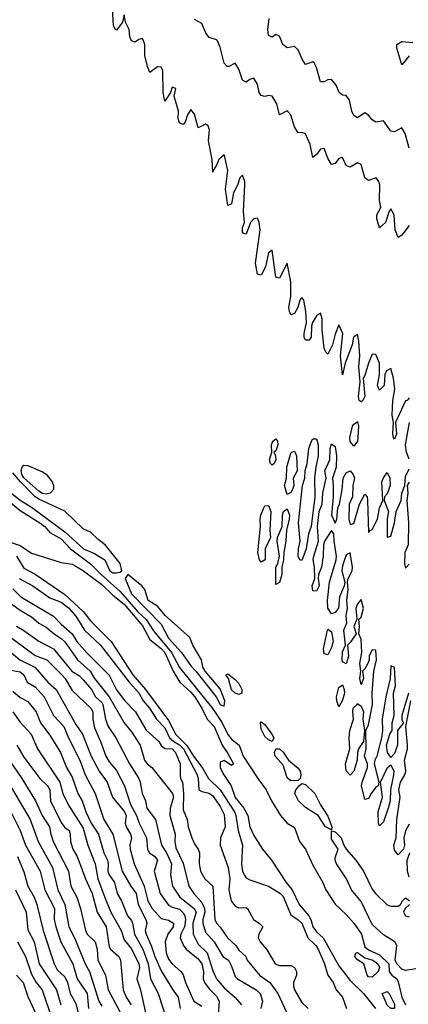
# Model space of a CAD drawing. Header units: metres. Extents: x -46681 to -43747, y -240911 to -237677.
# Tile 361 of 656: x -44745 to -44692, y -240306 to -240173. Entities that reach past the tile are written whole.
import ezdxf

# ---------------------------------------------------------------- set-up
doc = ezdxf.new("R2010")
doc.units = ezdxf.units.M
doc.layers.add('CONTOUR_INDEX', color=1, linetype='Continuous')
doc.layers.add('CONTOUR_INTER', color=3, linetype='Continuous')

msp = doc.modelspace()

# ---------------------------------------------------------------- linework, layer by layer
at = {"layer": 'CONTOUR_INDEX'}
for points, elevation in [([(-44692.1, -240178.06), (-44693.1, -240179.26), (-44693.78, -240177.02), (-44693.78, -240176.52), (-44693.1, -240176.15), (-44691.6, -240176.25)], 75), ([(-44744.74, -240248.52), (-44742.89, -240249.52), (-44740.6, -240251.13), (-44739.1, -240251.75), (-44738.1, -240252.51), (-44737.1, -240253.64), (-44735.95, -240255.52), (-44733.76, -240257.52), (-44729.89, -240262.52), (-44728.6, -240263.98), (-44728.01, -240265.02), (-44727.18, -240266.02), (-44726.21, -240267.52), (-44725.1, -240268.7), (-44724.48, -240270.02), (-44723.88, -240270.52), (-44723.1, -240270.96), (-44722.55, -240271.52), (-44720.74, -240275.02), (-44720.57, -240275.52), (-44720.5, -240277.02), (-44720.1, -240277.25), (-44719.1, -240277.51), (-44718.6, -240277.86), (-44717.6, -240279.28), (-44717.1, -240280.37), (-44716.97, -240282.02), (-44717.56, -240283.52), (-44717.62, -240284.52), (-44716.55, -240287.52), (-44716.34, -240289.02), (-44716.46, -240290.52), (-44716.12, -240292.02), (-44715.6, -240292.74), (-44715.1, -240292.96), (-44714.1, -240292.92), (-44713.95, -240293.02), (-44713.11, -240294.52), (-44712.35, -240295.02), (-44711.86, -240295.52), (-44712.41, -240296.52), (-44712.49, -240297.02), (-44712.23, -240297.52), (-44711.38, -240298.52), (-44710.22, -240300.52), (-44709.6, -240300.75), (-44708.1, -240300.75), (-44707.58, -240301.02), (-44707.33, -240301.52), (-44707.33, -240302.02), (-44707.71, -240303.02), (-44707.74, -240303.52), (-44707.59, -240304.02), (-44706.6, -240305.73), (-44705.76, -240306.52)], 75), ([(-44746.42, -240258.02), (-44744.66, -240259.52), (-44742.64, -240260.52), (-44740.89, -240262.52), (-44739.74, -240263.52), (-44737.1, -240268.21), (-44736.18, -240269.52), (-44735.05, -240272.52), (-44733.96, -240274.52), (-44732.86, -240276.02), (-44732.14, -240278.02), (-44730.52, -240280.02), (-44730.32, -240280.52), (-44730.44, -240281.52), (-44730.32, -240282.02), (-44729.71, -240283.02), (-44729.6, -240283.52), (-44729.8, -240284.52), (-44729.76, -240285.02), (-44729.21, -240287.02), (-44727.89, -240290.02), (-44727.38, -240292.02), (-44726.8, -240293.02), (-44725.6, -240294.41), (-44724.6, -240294.62), (-44723.94, -240295.02), (-44723.98, -240295.52), (-44724.69, -240296.52), (-44725.05, -240297.52), (-44724.92, -240299.02), (-44724.6, -240299.87), (-44724.11, -240300.52), (-44722.94, -240301.52), (-44722.6, -240302), (-44722.32, -240303.02), (-44721.19, -240305.52), (-44720.1, -240306.19)], 80), ([(-44747.83, -240270.52), (-44744.41, -240275.52), (-44742.55, -240278.52), (-44741.65, -240280.52), (-44740.65, -240282.02), (-44740.49, -240283.02), (-44740.17, -240284.02), (-44738.1, -240288.02), (-44737.78, -240290.02), (-44736.98, -240291.52), (-44736.46, -240293.02), (-44735.78, -240296.02), (-44735.57, -240296.52), (-44734.51, -240297.52), (-44734.23, -240298.52), (-44734.14, -240300.02), (-44733.11, -240302.02), (-44732.73, -240304.02), (-44731.14, -240307.02)], 85), ([(-44744.97, -240297.52), (-44743.89, -240299.52), (-44743.1, -240301.89), (-44742.47, -240303.02), (-44741.63, -240304.02), (-44740.3, -240308.02)], 90)]:
    msp.add_lwpolyline(points, dxfattribs=dict(at, elevation=elevation))
at = {"layer": 'CONTOUR_INTER'}
for points, elevation in [([(-44692.1, -240224.16), (-44692.39, -240224.52), (-44692.6, -240224.58), (-44693.97, -240227.52), (-44693.84, -240229.02), (-44694.1, -240229.75), (-44694.25, -240229.52), (-44694.31, -240229.02), (-44694.21, -240227.52), (-44694.39, -240226.52), (-44694.31, -240224.52), (-44694.03, -240223.02), (-44694.22, -240221.52), (-44694.6, -240220.23), (-44695.16, -240220.52), (-44695.4, -240221.02), (-44695.48, -240222.52), (-44696.1, -240223.13), (-44696.39, -240222.52), (-44696.1, -240221.02), (-44696.12, -240219.52), (-44696.6, -240218.35), (-44697.1, -240218.29), (-44697.62, -240219.52), (-44698.1, -240221.18), (-44698.34, -240221.52), (-44698.12, -240224.02), (-44698.36, -240224.52), (-44698.6, -240224.72), (-44698.85, -240224.52), (-44698.97, -240224.02), (-44698.74, -240222.02), (-44698.92, -240220.02), (-44698.77, -240218.52), (-44698.9, -240216.52), (-44699.1, -240215.64), (-44699.65, -240216.02), (-44699.83, -240217.02), (-44700.75, -240219.52), (-44701.1, -240221.08), (-44701.4, -240218.52), (-44701.09, -240215.52), (-44701.6, -240214.35), (-44702.1, -240215.59), (-44702.47, -240217.02), (-44703.1, -240218.29), (-44703.36, -240218.02), (-44703.6, -240217.47), (-44703.85, -240215.02), (-44703.86, -240213.52), (-44704.1, -240212.75), (-44704.6, -240213.14), (-44705.16, -240214.02), (-44705.3, -240214.52), (-44705.33, -240216.02), (-44705.6, -240216.39), (-44706.1, -240216.39), (-44706.3, -240216.02), (-44706.3, -240215.52), (-44705.96, -240214.02), (-44706.06, -240212.52), (-44706.32, -240211.02), (-44706.6, -240210.64), (-44706.89, -240211.02), (-44707.16, -240212.02), (-44707.6, -240212.81), (-44708.1, -240212.98), (-44708.27, -240212.52), (-44708.37, -240212.02), (-44708.1, -240210.52), (-44708.1, -240208.52), (-44708.57, -240206.02), (-44709.6, -240208.05), (-44710.1, -240207.89), (-44710.6, -240204.27), (-44711.1, -240204.61), (-44711.49, -240206.52), (-44712.1, -240207.66), (-44712.6, -240207.5), (-44712.85, -240206.02), (-44712.21, -240201.52), (-44712.34, -240200.52), (-44712.6, -240199.95), (-44713.1, -240200.04), (-44713.52, -240200.52), (-44714.1, -240202.12), (-44714.46, -240202.02), (-44714.6, -240201.85), (-44714.6, -240201.27), (-44714.34, -240200.52), (-44714.49, -240199.02), (-44714.29, -240195.52), (-44714.3, -240195.02), (-44714.6, -240194.17), (-44714.96, -240194.52), (-44715.29, -240195.52), (-44715.81, -240196.52), (-44716.1, -240198.03), (-44716.6, -240198.25), (-44716.91, -240196.02), (-44716.58, -240193.52), (-44717.04, -240191.52), (-44717.1, -240191.4), (-44717.8, -240192.02), (-44718.1, -240192.79), (-44718.58, -240193.52), (-44718.6, -240193.76), (-44718.68, -240192.02), (-44719.18, -240189.52), (-44719.08, -240188.02), (-44719.23, -240187.52), (-44719.6, -240187.27), (-44720.6, -240187.79), (-44721.1, -240185.93), (-44721.6, -240185.28), (-44722.02, -240186.02), (-44722.36, -240187.02), (-44722.6, -240187.31), (-44723.1, -240187.08), (-44723.27, -240186.52), (-44723.25, -240185.52), (-44723.83, -240183.52), (-44723.6, -240182.45), (-44724.1, -240182.29), (-44724.32, -240183.02), (-44725.1, -240184.19), (-44725.33, -240183.02), (-44725.35, -240180.02), (-44725.6, -240179.61), (-44726.1, -240179.54), (-44727.1, -240180.3), (-44727.44, -240179.52), (-44727.8, -240178.02), (-44727.79, -240176.52), (-44727.96, -240176.02), (-44728.1, -240175.72), (-44728.6, -240175.85), (-44729.1, -240176.2), (-44729.6, -240176.04), (-44729.83, -240175.52), (-44729.92, -240174.52), (-44730.39, -240173.52), (-44730.6, -240172.53), (-44730.82, -240173.52), (-44731.6, -240174.59), (-44731.73, -240174.52), (-44732, -240174.02), (-44732.2, -240171.02)], 72), ([(-44692.1, -240200.94), (-44693.1, -240202.24), (-44693.6, -240202.57), (-44693.99, -240201.52), (-44694.12, -240199.52), (-44694.6, -240198.68), (-44694.81, -240199.02), (-44695.29, -240200.52), (-44696.1, -240201.26), (-44696.49, -240200.02), (-44696.46, -240199.52), (-44695.96, -240198.52), (-44696.11, -240197.52), (-44696.06, -240195.52), (-44696.21, -240195.02), (-44696.56, -240194.52), (-44697.6, -240194.85), (-44698.1, -240194.52), (-44698.6, -240192.71), (-44699.1, -240192.47), (-44700.1, -240193.06), (-44700.21, -240193.02), (-44700.6, -240192.85), (-44701.1, -240191.77), (-44701.6, -240191.92), (-44702.1, -240192.59), (-44702.6, -240192.73), (-44703.1, -240191.85), (-44703.6, -240190.54), (-44704.1, -240190.63), (-44704.6, -240191.35), (-44705.1, -240191.76), (-44705.49, -240190.02), (-44706.1, -240188.6), (-44706.6, -240188.41), (-44707.1, -240188.44), (-44707.6, -240187.62), (-44708.1, -240186.02), (-44708.6, -240185.49), (-44709.6, -240186.03), (-44709.98, -240184.52), (-44710.6, -240183.51), (-44711.1, -240183.39), (-44711.6, -240183.55), (-44712.1, -240183.4), (-44712.34, -240183.02), (-44712.6, -240181.86), (-44713.1, -240181.09), (-44713.6, -240181.23), (-44714.1, -240181.59), (-44714.6, -240181.34), (-44715.1, -240179.85), (-44715.6, -240179.04), (-44716.47, -240179.52), (-44716.67, -240179.52), (-44717.1, -240179.05), (-44717.6, -240176.89), (-44718, -240176.02), (-44718.1, -240175.9), (-44719.1, -240175.61), (-44719.57, -240175.02), (-44720.1, -240173.69), (-44721.1, -240173.17)], 73), ([(-44692.1, -240190.51), (-44692.65, -240188.52), (-44693.1, -240187.78), (-44694.1, -240188.31), (-44694.6, -240188.24), (-44695.6, -240186.84), (-44696.6, -240187), (-44697.1, -240186.67), (-44697.6, -240186.04), (-44698.1, -240185.74), (-44699.1, -240186.42), (-44699.6, -240186.12), (-44699.84, -240185.52), (-44700.15, -240184.02), (-44700.6, -240183.43), (-44701.1, -240183.38), (-44701.57, -240183.02), (-44701.97, -240182.02), (-44702.6, -240181.26), (-44703.1, -240181.28), (-44703.6, -240181.57), (-44704.1, -240181.56), (-44704.6, -240179.62), (-44704.93, -240179.02), (-44705.1, -240178.87), (-44706.1, -240179.22), (-44706.55, -240178.52), (-44707.1, -240177.23), (-44707.6, -240176.79), (-44708.6, -240176.99), (-44709.17, -240176.52), (-44709.6, -240175.42), (-44710.1, -240175.2), (-44710.6, -240175.54), (-44711.1, -240175.3), (-44711.17, -240174.52), (-44711, -240173.02)], 74), ([(-44699.24, -240227.52), (-44699.1, -240227.38), (-44698.96, -240228.02), (-44699.04, -240229.52), (-44699.11, -240230.02), (-44699.6, -240230.7), (-44700.1, -240230.08), (-44700.13, -240229.52), (-44699.75, -240228.02), (-44699.6, -240227.72), (-44699.24, -240227.52)], 72), ([(-44692.1, -240232.46), (-44692.48, -240231.52), (-44692.62, -240230.52), (-44692.06, -240227.52)], 72), ([(-44710.53, -240230.02), (-44710.1, -240229.71), (-44709.87, -240230.02), (-44709.84, -240230.52), (-44710.1, -240231.33), (-44710.4, -240231.52), (-44710.17, -240232.02), (-44710.1, -240232.54), (-44710.32, -240233.02), (-44710.6, -240233.27), (-44710.85, -240233.02), (-44710.95, -240232.52), (-44710.63, -240231.52), (-44710.71, -240230.52), (-44710.53, -240230.02)], 72), ([(-44705.28, -240230.02), (-44705.1, -240229.73), (-44704.6, -240229.72), (-44704.4, -240230.52), (-44704.38, -240232.02), (-44704.71, -240233.52), (-44704.88, -240235.02), (-44704.84, -240237.52), (-44705.34, -240241.52), (-44705.7, -240242.52), (-44706.02, -240244.52), (-44706.6, -240246.1), (-44706.85, -240246.02), (-44707.08, -240245.52), (-44707.03, -240244.52), (-44706.82, -240243.52), (-44707.06, -240241.02), (-44706.5, -240236.02), (-44706.2, -240235.02), (-44706.15, -240234.02), (-44705.89, -240233.02), (-44705.66, -240231.02), (-44705.28, -240230.02)], 72), ([(-44692.19, -240264.02), (-44693.12, -240267.02), (-44693.1, -240267.62), (-44692.9, -240268.02), (-44693.67, -240269.02), (-44693.69, -240271.02), (-44694.1, -240272.13), (-44694.6, -240272.67), (-44695.03, -240272.02), (-44695.16, -240271.02), (-44694.72, -240269.52), (-44694.42, -240269.02), (-44694.43, -240268.02), (-44694.16, -240267.02), (-44694.23, -240264.02), (-44693.96, -240263.02), (-44694.1, -240260.55), (-44694.6, -240260.31), (-44694.68, -240262.02), (-44695.26, -240264.52), (-44695.74, -240267.52), (-44695.72, -240269.02), (-44695.85, -240270.02), (-44696.46, -240272.52), (-44696.74, -240273.02), (-44696.82, -240273.52), (-44696.19, -240276.02), (-44696.3, -240276.52), (-44696.6, -240276.67), (-44697.26, -240277.52), (-44697.6, -240278.22), (-44698.1, -240278.36), (-44698.53, -240276.52), (-44698.46, -240276.02), (-44697.74, -240274.02), (-44697.76, -240273.52), (-44698.16, -240272.52), (-44697.93, -240271.52), (-44697.97, -240269.02), (-44697.6, -240268.27), (-44697.07, -240265.52), (-44697.1, -240264.02), (-44696.9, -240261.02), (-44696.53, -240259.52), (-44696.6, -240258.19), (-44697.1, -240258.18), (-44697.51, -240259.02), (-44697.51, -240259.52), (-44697.68, -240260.02), (-44698.1, -240260.73), (-44698.42, -240261.02), (-44698.26, -240262.02), (-44698.6, -240262.83), (-44698.77, -240262.02), (-44698.63, -240261.02), (-44698.76, -240260.02), (-44698.5, -240258.52), (-44698.6, -240256.72), (-44698.89, -240256.02), (-44698.81, -240255.02), (-44698.9, -240254.02), (-44698.6, -240253.77), (-44698.26, -240252.52), (-44698.6, -240251.38), (-44699.1, -240251.95), (-44699.3, -240252.52), (-44699.16, -240254.02), (-44699.6, -240255.02), (-44699.29, -240256.02), (-44700.1, -240257.18), (-44700.46, -240257.52), (-44700.29, -240259.02), (-44700.6, -240260.06), (-44701.1, -240259.8), (-44701.14, -240259.52), (-44701.1, -240258.44), (-44700.7, -240257.52), (-44700.95, -240255.52), (-44700.52, -240254.52), (-44700.62, -240253.52), (-44700.42, -240252.52), (-44700.53, -240251.52), (-44700.35, -240250.02), (-44700.43, -240249.02), (-44700.36, -240248.52), (-44699.79, -240247.52), (-44699.76, -240247.02), (-44700.1, -240245.08), (-44700.6, -240245.34), (-44701.1, -240246.84), (-44701.19, -240247.52), (-44700.82, -240249.02), (-44700.91, -240249.52), (-44701.54, -240251.02), (-44701.67, -240252.52), (-44702.1, -240253.14), (-44702.6, -240253.31), (-44703.11, -240252.52), (-44703.13, -240251.52), (-44702.85, -240249.02), (-44701.96, -240246.02), (-44701.92, -240245.52), (-44702.26, -240243.52), (-44702.3, -240242.52), (-44702.6, -240242.05), (-44703.54, -240243.52), (-44703.67, -240244.02), (-44703.71, -240245.52), (-44703.94, -240247.02), (-44704.35, -240248.02), (-44704.4, -240248.52), (-44704.25, -240249.52), (-44704.6, -240250.23), (-44705.1, -240250.19), (-44705.22, -240249.52), (-44704.83, -240248.52), (-44704.87, -240247.02), (-44705.06, -240246.02), (-44705, -240245.52), (-44704.36, -240243.52), (-44704.47, -240241.52), (-44704.27, -240239.52), (-44703.86, -240238.52), (-44703.75, -240237.02), (-44703.34, -240235.02), (-44703.52, -240234.02), (-44702.83, -240232.52), (-44702.8, -240231.02), (-44702.6, -240230.38), (-44702.1, -240230.75), (-44701.94, -240232.02), (-44701.96, -240233.52), (-44702.48, -240235.02), (-44702.36, -240236.02), (-44702.38, -240237.52), (-44702.61, -240240.02), (-44702.1, -240241.08), (-44701.87, -240240.52), (-44701.73, -240239.02), (-44701.5, -240238.52), (-44701.15, -240236.52), (-44701.04, -240235.02), (-44700.6, -240234.29), (-44700.1, -240234.04), (-44699.66, -240234.52), (-44699.51, -240235.02), (-44699.72, -240236.02), (-44699.76, -240237.52), (-44700.2, -240238.52), (-44700.25, -240240.52), (-44700.1, -240241.27), (-44699.6, -240241.12), (-44698.84, -240238.52), (-44698.1, -240237.16), (-44697.79, -240237.52), (-44697.72, -240238.02), (-44697.6, -240242.32), (-44697.35, -240242.02), (-44697.1, -240241.94), (-44696.39, -240240.52), (-44696.11, -240239.02), (-44695.69, -240238.02), (-44695.8, -240235.52), (-44695.6, -240234.95), (-44695.1, -240234.23), (-44694.72, -240235.02), (-44694.66, -240236.02), (-44695.1, -240237.11), (-44695.44, -240237.52), (-44695.48, -240238.02), (-44694.92, -240239.52), (-44695.1, -240240.52), (-44695.1, -240242.98), (-44694.6, -240242.83), (-44694.11, -240241.02), (-44693.87, -240239.52), (-44693.21, -240238.02), (-44693.1, -240237.02), (-44692.7, -240236.02), (-44692.6, -240234.79), (-44692.1, -240233.77)], 72), ([(-44707.95, -240231.52), (-44707.6, -240231.36), (-44707.33, -240232.02), (-44707.21, -240234.02), (-44707.78, -240235.02), (-44707.7, -240236.02), (-44707.87, -240236.52), (-44708.1, -240236.94), (-44708.6, -240237.23), (-44708.93, -240236.02), (-44708.69, -240235.02), (-44708.61, -240233.52), (-44708.1, -240231.65), (-44707.95, -240231.52)], 72), ([(-44744.33, -240233.52), (-44744.1, -240233.26), (-44743.6, -240233.29), (-44741.6, -240234.14), (-44741.1, -240234.46), (-44740.29, -240235.52), (-44740.11, -240236.02), (-44740.12, -240236.52), (-44740.57, -240237.02), (-44741.1, -240237.15), (-44741.6, -240237.08), (-44742.1, -240236.77), (-44744.1, -240234.97), (-44744.37, -240234.52), (-44744.46, -240234.02), (-44744.33, -240233.52)], 72), ([(-44749.6, -240234.08), (-44744.6, -240238), (-44743.1, -240238.91), (-44738.6, -240242.23), (-44736.06, -240244.52), (-44734.6, -240245.18), (-44733.2, -240246.02), (-44732.51, -240247.52), (-44732.1, -240247.76), (-44731.6, -240247.79), (-44731.1, -240247.7), (-44730.88, -240247.52), (-44731.1, -240246.51), (-44733.1, -240244.03), (-44734.1, -240243.29), (-44735.1, -240242.28), (-44736.1, -240241.85), (-44738.6, -240239.44), (-44742.1, -240237.84), (-44742.57, -240237.52), (-44744.58, -240235.52), (-44745.6, -240234.29)], 71), ([(-44692.1, -240235.57), (-44692.39, -240236.02), (-44692.29, -240237.02), (-44692.44, -240238.02), (-44692.2, -240241.02), (-44692.27, -240244.02), (-44692.71, -240245.02), (-44692.73, -240246.52), (-44692.6, -240247.17), (-44692.1, -240246.6)], 72), ([(-44748.1, -240236.48), (-44744.6, -240239.38), (-44741.96, -240241.02), (-44741.3, -240241.52), (-44740.6, -240242.32), (-44739.1, -240243.21), (-44737.81, -240244.52), (-44735.1, -240246.57), (-44733.68, -240248.02), (-44731.1, -240250.28), (-44728.74, -240253.02), (-44727.6, -240254.05), (-44726.6, -240255.6), (-44724.17, -240258.52), (-44723.1, -240260.55), (-44718.6, -240266.13), (-44717.35, -240268.02), (-44716.6, -240269.6), (-44716.1, -240270.23), (-44715.06, -240271.02), (-44714.53, -240272.52), (-44712.55, -240275.52), (-44711.41, -240277.02), (-44710.7, -240278.52), (-44709.46, -240280.52), (-44708.6, -240281.55), (-44707.6, -240282.1), (-44706.93, -240284.02), (-44706.1, -240285.03), (-44705.1, -240287.18), (-44703.77, -240289.52), (-44703.37, -240290.52), (-44702.1, -240292.46), (-44700.6, -240293.86), (-44699.58, -240295.02), (-44698.56, -240296.52), (-44698.1, -240298.19), (-44697.6, -240298.6), (-44696.1, -240299.28), (-44694.84, -240300.52), (-44694.82, -240301.52), (-44694.47, -240302.02), (-44693.8, -240302.52), (-44693.6, -240302.93), (-44693.11, -240305.02), (-44692.61, -240306.02)], 72), ([(-44711.71, -240239.02), (-44711.6, -240238.74), (-44711.1, -240238.7), (-44710.77, -240239.52), (-44710.91, -240242.02), (-44710.84, -240243.02), (-44711.53, -240244.52), (-44711.53, -240246.02), (-44712.1, -240246.33), (-44712.32, -240246.02), (-44712.52, -240245.02), (-44712.18, -240241.52), (-44712.23, -240240.52), (-44712.14, -240240.02), (-44711.71, -240239.02)], 72), ([(-44709.07, -240239.52), (-44708.6, -240239.16), (-44708.27, -240240.02), (-44708.31, -240240.52), (-44708.68, -240242.02), (-44708.78, -240243.52), (-44709.05, -240245.02), (-44709.06, -240246.02), (-44709.28, -240247.02), (-44709.28, -240248.02), (-44709.6, -240249.07), (-44710.1, -240249.36), (-44710.11, -240247.02), (-44709.85, -240246.52), (-44709.63, -240245.52), (-44709.93, -240243.52), (-44709.89, -240243.02), (-44709.24, -240241.52), (-44709.22, -240240.02), (-44709.07, -240239.52)], 72), ([(-44746.36, -240243.52), (-44744.6, -240244.1), (-44743.1, -240245.14), (-44739.1, -240246.38), (-44737.6, -240246.6), (-44737.1, -240246.9), (-44736.05, -240247.52), (-44733.6, -240249.33), (-44732.1, -240250.8), (-44730.6, -240251.99), (-44728.1, -240254.92), (-44727.1, -240256.79), (-44725.6, -240257.98), (-44725.1, -240258.54), (-44723.95, -240261.02), (-44723.07, -240262.52), (-44721.6, -240263.85), (-44721.1, -240264.45), (-44720.09, -240266.02), (-44719.36, -240267.52), (-44718.43, -240268.52), (-44717.36, -240271.02), (-44716.6, -240272.12), (-44715.84, -240273.52), (-44716.1, -240273.77), (-44717.1, -240273.08), (-44717.6, -240273.33), (-44717.6, -240274.08), (-44717.13, -240275.02), (-44716.14, -240276.52), (-44715.6, -240278.09), (-44714.41, -240279.52), (-44713.9, -240280.52), (-44713.64, -240282.02), (-44713.1, -240283.18), (-44711.93, -240285.02), (-44710.68, -240286.52), (-44708.73, -240289.52), (-44707.9, -240290.52), (-44706.96, -240292.52), (-44705.67, -240294.02), (-44705.39, -240294.52), (-44705.1, -240295.52), (-44704.6, -240296.21), (-44703.73, -240297.02), (-44701.6, -240300.77), (-44700.1, -240302.76), (-44698.28, -240304.52), (-44696.67, -240306.52)], 73), ([(-44745.1, -240245.55), (-44744.1, -240247.15), (-44742.6, -240247.97), (-44738.6, -240250.71), (-44736.1, -240252.97), (-44735.1, -240254.25), (-44732.34, -240257.02), (-44729.4, -240261.52), (-44727.69, -240263.52), (-44724.6, -240267.68), (-44723.6, -240269.6), (-44722.1, -240271.06), (-44721.2, -240272.52), (-44720.04, -240274.02), (-44719.18, -240275.52), (-44717.61, -240277.02), (-44715.71, -240280.02), (-44715.51, -240280.52), (-44715.19, -240282.52), (-44714.6, -240284.52), (-44714.75, -240287.02), (-44714.63, -240288.02), (-44714.38, -240288.52), (-44714.1, -240288.89), (-44713.6, -240289.18), (-44711.1, -240290.03), (-44709.47, -240291.02), (-44709.1, -240291.44), (-44708.1, -240293.91), (-44707.1, -240294.55), (-44706.62, -240295.02), (-44705.79, -240297.02), (-44704.73, -240298.02), (-44704.39, -240298.52), (-44703.56, -240300.52), (-44703.1, -240302.02), (-44702.36, -240303.02), (-44701.95, -240304.02), (-44701.1, -240304.98), (-44700.57, -240306.52)], 74), ([(-44730.1, -240248.02), (-44730.45, -240248.52), (-44729.6, -240250.6), (-44725.6, -240254.68), (-44724.6, -240256.57), (-44722.83, -240258.52), (-44721.6, -240260.33), (-44720.92, -240261.02), (-44718.16, -240264.52), (-44717.6, -240265.53), (-44717.1, -240265.77), (-44717.01, -240265.02), (-44717.6, -240263.4), (-44719.65, -240261.02), (-44719.96, -240260.52), (-44720.14, -240259.52), (-44721.33, -240257.52), (-44721.72, -240256.52), (-44725.05, -240253.52), (-44726.1, -240252.28), (-44727.33, -240251.52), (-44727.77, -240250.02), (-44728.21, -240249.52), (-44730.1, -240248.02)], 71), ([(-44745.6, -240249.92), (-44744.52, -240251.02), (-44740.1, -240253.61), (-44739.1, -240254.71), (-44737.61, -240256.02), (-44736.96, -240257.02), (-44735.6, -240258.58), (-44732.6, -240261.57), (-44731.6, -240263.54), (-44730.49, -240265.02), (-44729.06, -240266.52), (-44727.6, -240268.98), (-44725.91, -240270.52), (-44725.6, -240271.08), (-44725.1, -240271.47), (-44724.1, -240271.52), (-44723.63, -240272.02), (-44723, -240273.52), (-44723.03, -240275.02), (-44722.96, -240275.52), (-44722.69, -240276.02), (-44722.56, -240277.52), (-44722.6, -240279.74), (-44722.09, -240281.02), (-44721.94, -240282.02), (-44721.45, -240283.52), (-44721.1, -240284.33), (-44720.57, -240285.02), (-44720.43, -240285.52), (-44720.47, -240287.02), (-44720.29, -240288.02), (-44719.71, -240289.02), (-44718.62, -240290.02), (-44718.34, -240294.52), (-44718.13, -240295.02), (-44717.6, -240295.56), (-44716.65, -240297.02), (-44715.52, -240298.02), (-44715.1, -240298.66), (-44714.17, -240299.52), (-44713.96, -240300.02), (-44712.31, -240302.02), (-44710.94, -240303.02), (-44709.86, -240304.52), (-44708.46, -240307.52)], 76), ([(-44746.6, -240251.39), (-44744.6, -240252.83), (-44743.1, -240253.7), (-44742.1, -240254.55), (-44741.1, -240255.09), (-44740.02, -240256.02), (-44739.1, -240256.63), (-44738.6, -240257.08), (-44736.89, -240259.52), (-44735.16, -240261.02), (-44734.57, -240262.02), (-44732.61, -240264.52), (-44730.6, -240268.01), (-44729.6, -240269.23), (-44728.43, -240271.02), (-44727.85, -240273.02), (-44727.48, -240273.52), (-44726.83, -240274.02), (-44724.06, -240277.52), (-44723.94, -240278.02), (-44724.39, -240279.52), (-44724.41, -240280.52), (-44723.68, -240283.02), (-44723.72, -240284.02), (-44723.6, -240284.84), (-44722.6, -240286.93), (-44721.85, -240290.02), (-44721.17, -240291.02), (-44720.1, -240292.24), (-44719.75, -240293.02), (-44719.69, -240293.52), (-44719.95, -240294.52), (-44719.96, -240295.02), (-44719.6, -240296.23), (-44718.43, -240297.52), (-44717.25, -240299.52), (-44716.52, -240300.02), (-44716.1, -240300.81), (-44715.6, -240302.21), (-44715.28, -240302.52), (-44712.75, -240304.02), (-44712.24, -240304.52), (-44711.9, -240305.52), (-44712.13, -240306.52)], 77), ([(-44745.1, -240254.97), (-44744.1, -240255.54), (-44742.1, -240256.97), (-44740.1, -240258.02), (-44737.65, -240261.02), (-44736.6, -240261.65), (-44736.1, -240262.2), (-44735, -240263.52), (-44734.45, -240264.52), (-44733.6, -240265.25), (-44733.44, -240265.52), (-44733.1, -240267.49), (-44732.72, -240268.52), (-44731.69, -240270.02), (-44729.87, -240273.52), (-44728.6, -240275.52), (-44728.4, -240276.02), (-44728.16, -240277.52), (-44727.69, -240278.52), (-44727.54, -240279.52), (-44726.36, -240281.02), (-44725.52, -240284.52), (-44724.85, -240285.52), (-44724.18, -240287.02), (-44724.32, -240288.52), (-44724.07, -240290.02), (-44723.06, -240291.52), (-44721.11, -240293.02), (-44720.87, -240293.52), (-44721.32, -240295.02), (-44721.25, -240296.52), (-44720.6, -240297.84), (-44719.37, -240299.02), (-44718.6, -240301.45), (-44718.1, -240302.52), (-44717.1, -240303.72), (-44715.6, -240305.05), (-44714.76, -240306.02)], 78), ([(-44746.6, -240255.96), (-44742.6, -240258.93), (-44741.01, -240259.52), (-44738.98, -240261.52), (-44738.54, -240262.02), (-44737.6, -240263.65), (-44735.06, -240266.02), (-44734.82, -240266.52), (-44734.82, -240267.52), (-44734.6, -240268.69), (-44733.75, -240270.52), (-44733.03, -240272.52), (-44732.6, -240273.27), (-44731.6, -240274.42), (-44730.53, -240276.52), (-44729.73, -240279.02), (-44728.92, -240280.52), (-44728.55, -240281.52), (-44727.56, -240283.52), (-44727.43, -240285.02), (-44727.17, -240285.52), (-44726.42, -240286.02), (-44726.09, -240286.52), (-44726.55, -240288.02), (-44725.7, -240291.02), (-44724.6, -240292.59), (-44724.1, -240292.88), (-44723.1, -240293.14), (-44722.6, -240293.62), (-44722.39, -240294.02), (-44722.32, -240294.52), (-44722.43, -240295.52), (-44722.94, -240296.52), (-44723.01, -240297.02), (-44722.58, -240298.02), (-44722.21, -240298.52), (-44720.6, -240299.82), (-44720.1, -240300.52), (-44719.88, -240301.52), (-44719.92, -240302.52), (-44719.75, -240303.02), (-44719.1, -240303.88), (-44718.1, -240304.85), (-44717.76, -240305.52), (-44717.88, -240307.52)], 79), ([(-44703.15, -240255.52), (-44703.1, -240255.38), (-44702.6, -240255.74), (-44702.39, -240257.02), (-44702.6, -240257.86), (-44703.1, -240258.85), (-44703.6, -240258.69), (-44703.68, -240258.02), (-44703.15, -240255.52)], 72), ([(-44746.1, -240260.85), (-44744.6, -240261.15), (-44744.12, -240261.52), (-44743.65, -240262.52), (-44742.6, -240263.14), (-44741.38, -240264.52), (-44740.12, -240267.02), (-44738.72, -240268.52), (-44738.1, -240270.01), (-44736.54, -240273.02), (-44735.84, -240275.02), (-44734.5, -240277.52), (-44733.34, -240281.02), (-44732.1, -240283.02), (-44730.86, -240288.02), (-44729.7, -240290.02), (-44728.97, -240291.02), (-44728.69, -240292.52), (-44727.66, -240294.52), (-44727.54, -240295.02), (-44727.73, -240296.02), (-44727.63, -240296.52), (-44726.93, -240298.02), (-44726.44, -240299.52), (-44725.6, -240301.44), (-44724.02, -240304.02), (-44723.27, -240305.02), (-44723, -240306.52)], 81), ([(-44716.87, -240261.52), (-44716.6, -240261.42), (-44715.6, -240262.15), (-44715.1, -240262.71), (-44714.7, -240263.52), (-44714.71, -240264.02), (-44715.1, -240264.19), (-44715.6, -240264.01), (-44716.1, -240263.55), (-44716.49, -240262.02), (-44716.87, -240261.52)], 72), ([(-44701.28, -240263.02), (-44701.1, -240262.86), (-44700.88, -240263.52), (-44700.86, -240264.02), (-44701.1, -240264.97), (-44701.6, -240265.84), (-44701.89, -240265.02), (-44701.91, -240264.52), (-44701.6, -240263.23), (-44701.28, -240263.02)], 72), ([(-44745.6, -240263.72), (-44744.6, -240264.57), (-44743.6, -240265.13), (-44742.44, -240266.52), (-44741.88, -240268.02), (-44740.6, -240269.68), (-44739.16, -240272.02), (-44738.34, -240274.02), (-44737.6, -240275.32), (-44736.83, -240277.52), (-44736.25, -240278.52), (-44735.76, -240280.02), (-44735.04, -240281.52), (-44734.05, -240283.02), (-44733.33, -240285.52), (-44732.84, -240286.52), (-44732.73, -240287.02), (-44732.77, -240288.02), (-44732.62, -240288.52), (-44731.87, -240289.52), (-44731.53, -240291.02), (-44730.96, -240292.02), (-44730.11, -240294.02), (-44729.6, -240294.67), (-44729.44, -240295.02), (-44729.19, -240296.52), (-44728.06, -240298.52), (-44727.35, -240300.52), (-44727.02, -240302.52), (-44726, -240304.52), (-44724.21, -240310.02)], 82), ([(-44699.14, -240265.52), (-44699.1, -240265.41), (-44698.6, -240265.77), (-44698.27, -240266.52), (-44698.39, -240267.52), (-44698.16, -240269.02), (-44698.22, -240270.02), (-44698.3, -240270.52), (-44698.97, -240271.52), (-44699.11, -240272.02), (-44699.12, -240273.02), (-44699.57, -240274.52), (-44700.1, -240275.07), (-44700.6, -240274.5), (-44700.7, -240273.52), (-44700.13, -240271.52), (-44700.23, -240270.02), (-44700.13, -240269.02), (-44699.65, -240267.52), (-44699.74, -240266.52), (-44699.66, -240266.02), (-44699.14, -240265.52)], 72), ([(-44692.1, -240281.66), (-44692.6, -240282.59), (-44692.85, -240283.52), (-44692.76, -240284.52), (-44692.89, -240285.02), (-44693.6, -240285.81), (-44694.1, -240285.17), (-44694.18, -240284.52), (-44693.86, -240283.52), (-44693.78, -240281.02), (-44693.32, -240278.02), (-44693.52, -240277.02), (-44693.27, -240276.02), (-44692.68, -240275.02), (-44692.58, -240274.52), (-44692.73, -240273.02), (-44692.35, -240271.52), (-44692.35, -240271.02), (-44692.57, -240268.52), (-44691.9, -240265.02)], 72), ([(-44745.6, -240266.53), (-44744.6, -240267.93), (-44743.13, -240269.52), (-44742.26, -240271.52), (-44739.28, -240276.02), (-44738.85, -240277.52), (-44738.1, -240279.09), (-44736.1, -240282.21), (-44735.49, -240284.52), (-44734.48, -240287.02), (-44734.13, -240289.02), (-44733.1, -240291.79), (-44732.36, -240293.52), (-44730.97, -240296.02), (-44730.6, -240297.25), (-44729.6, -240298.49), (-44728.58, -240300.52), (-44728.5, -240301.02), (-44728.86, -240302.52), (-44728.38, -240304.02), (-44727.6, -240307.53)], 83), ([(-44712.18, -240268.02), (-44712.1, -240267.89), (-44711.6, -240268.25), (-44710.67, -240269.52), (-44710.4, -240270.02), (-44710.59, -240270.52), (-44711.1, -240270.29), (-44711.6, -240269.83), (-44712.1, -240268.86), (-44712.18, -240268.02)], 72), ([(-44745.05, -240271.02), (-44744.1, -240272.62), (-44741.96, -240275.52), (-44740.92, -240276.52), (-44740.61, -240277.02), (-44740.52, -240278.52), (-44739.02, -240281.52), (-44738.6, -240282.1), (-44738.02, -240282.52), (-44737.85, -240283.02), (-44737.83, -240284.02), (-44737.49, -240285.02), (-44736.91, -240286.02), (-44735.81, -240289.02), (-44734.88, -240291.02), (-44734.2, -240293.52), (-44732.99, -240295.52), (-44732.6, -240298.21), (-44732.44, -240298.52), (-44731.3, -240299.52), (-44731.06, -240300.02), (-44730.71, -240304.02), (-44730.31, -240305.02), (-44729.62, -240306.02)], 84), ([(-44710.12, -240271.52), (-44709.6, -240271.49), (-44709.1, -240271.96), (-44708.39, -240273.02), (-44707.1, -240274.1), (-44706.82, -240274.52), (-44706.74, -240275.02), (-44706.84, -240275.52), (-44707.1, -240275.79), (-44708.1, -240275.81), (-44708.6, -240275.42), (-44709.1, -240273.73), (-44710.18, -240272.52), (-44710.3, -240272.02), (-44710.12, -240271.52)], 72), ([(-44695.06, -240274.02), (-44694.6, -240273.69), (-44694.2, -240274.52), (-44694.21, -240275.02), (-44694.65, -240277.02), (-44694.7, -240278.52), (-44694.94, -240279.52), (-44695.6, -240281.36), (-44696.1, -240281.88), (-44696.27, -240281.52), (-44696.31, -240280.02), (-44695.73, -240278.02), (-44695.98, -240276.02), (-44695.06, -240274.02)], 72), ([(-44746.25, -240276.02), (-44743.28, -240281.02), (-44742.19, -240284.02), (-44740.27, -240287.52), (-44739.51, -240290.52), (-44738.6, -240292.52), (-44738.04, -240295.52), (-44737.27, -240297.02), (-44735.84, -240300.52), (-44735.27, -240301.52), (-44734.01, -240305.52), (-44733.6, -240306.2)], 86), ([(-44706.97, -240276.52), (-44706.6, -240276.18), (-44706.1, -240276.33), (-44704.86, -240277.52), (-44704.1, -240279.08), (-44703.1, -240280.59), (-44702.56, -240282.02), (-44702.6, -240282.42), (-44703.41, -240282.02), (-44704.41, -240280.52), (-44706.1, -240279.41), (-44707.03, -240278.52), (-44707.54, -240277.52), (-44707.43, -240277.02), (-44706.97, -240276.52)], 72), ([(-44745.89, -240280.02), (-44744.6, -240282.52), (-44743.91, -240284.52), (-44741.91, -240288.02), (-44741.29, -240290.52), (-44739.96, -240293.02), (-44740.01, -240294.52), (-44739.81, -240295.52), (-44739.11, -240297.52), (-44737.49, -240300.52), (-44736.91, -240302.52), (-44735.59, -240304.52), (-44735.38, -240306.52)], 87), ([(-44690.1, -240300.98), (-44692.6, -240301.42), (-44693.1, -240301.23), (-44693.79, -240300.52), (-44694, -240300.02), (-44693.79, -240298.02), (-44694.05, -240297.52), (-44695.6, -240296.61), (-44697.1, -240295.2), (-44698.6, -240292.08), (-44699.88, -240290.52), (-44700.57, -240289.02), (-44701.91, -240287.02), (-44702.12, -240286.52), (-44702.1, -240286.23), (-44701.7, -240285.02), (-44702.6, -240283.71), (-44702.6, -240282.59), (-44702.1, -240282.69), (-44701.29, -240283.52), (-44700.92, -240284.52), (-44700.6, -240285.02), (-44699.3, -240286.52), (-44698.26, -240288.02), (-44697.1, -240290.45), (-44696.67, -240291.02), (-44695.1, -240292.55), (-44694.6, -240292.73), (-44693.6, -240292.73), (-44693.28, -240292.52), (-44693.03, -240292.02), (-44692.6, -240291.6), (-44692.05, -240292.02)], 72), ([(-44692.1, -240288.81), (-44692.35, -240288.02), (-44692.38, -240286.52), (-44692.02, -240285.52)], 72), ([(-44744.97, -240286.02), (-44744.1, -240288.09), (-44743.56, -240290.02), (-44742.74, -240291.52), (-44742.38, -240292.52), (-44741.52, -240296.02), (-44740.03, -240300.52), (-44739.6, -240301.32), (-44738.6, -240302.27), (-44738.22, -240303.02), (-44737.88, -240304.52), (-44737.1, -240305.85), (-44736.69, -240307.52)], 88), ([(-44745.26, -240290.52), (-44743.82, -240293.52), (-44743.6, -240295.93), (-44742.73, -240297.52), (-44742.05, -240300.52), (-44739.69, -240304.02), (-44739.13, -240306.02)], 89), ([(-44692.05, -240292.52), (-44692.66, -240293.02), (-44692.86, -240293.52), (-44692.6, -240294.05), (-44692.1, -240294.18)], 72), ([(-44699.3, -240299.02), (-44699.1, -240298.98), (-44698.1, -240299.69), (-44697.04, -240300.02), (-44696.34, -240300.52), (-44696.13, -240301.02), (-44696.29, -240301.52), (-44697.1, -240302.32), (-44697.6, -240302.24), (-44697.8, -240302.02), (-44698.24, -240300.52), (-44699.1, -240299.98), (-44699.47, -240299.52), (-44699.3, -240299.02)], 73), ([(-44745.1, -240302.02), (-44744.19, -240303.02), (-44743.6, -240304.89), (-44741.69, -240309.02)], 91), ([(-44695.76, -240304.52), (-44695.1, -240304.24), (-44694.83, -240304.52), (-44694.1, -240305.95), (-44694.1, -240306.53), (-44694.6, -240306.54), (-44695.1, -240306.07), (-44695.76, -240304.52)], 73)]:
    msp.add_lwpolyline(points, dxfattribs=dict(at, elevation=elevation))

doc.saveas('drawing.dxf')
